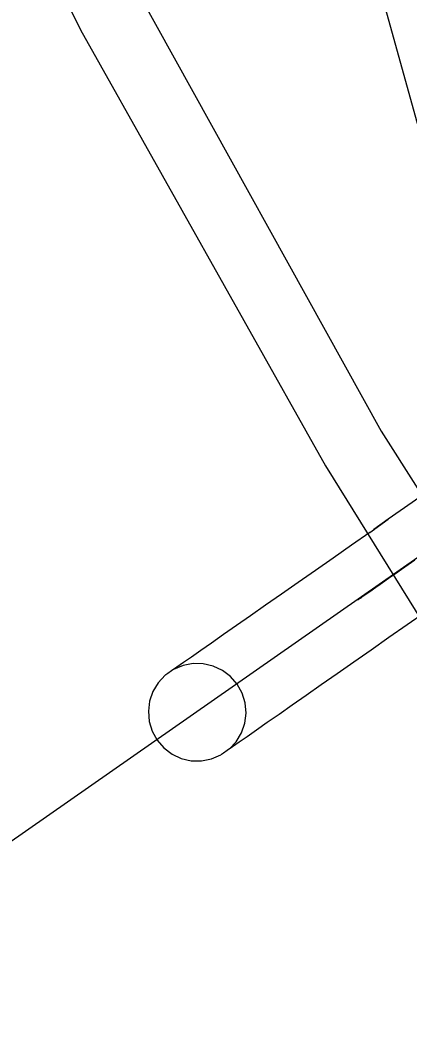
# Model space of a CAD drawing. Extents: x 1312564.2 to 1312581.5, y 1207298.4 to 1207352.6.
# Drawn here: x 1312566.8567 to 1312566.9215, y 1207330.6227 to 1207330.7888 of the extents above; entities that cross this region are included whole.
import ezdxf

# ---------------------------------------------------------------- set-up
doc = ezdxf.new("R2010")
doc.units = 0
for name, color, linetype in [('Level 15', 7, 'Continuous'), ('Level 16', 7, 'Continuous'), ('Level 2', 7, 'Continuous'), ('Level 22', 7, 'Continuous'), ('Level 3', 7, 'Continuous')]:
    doc.layers.add(name, color=color, linetype=linetype)

msp = doc.modelspace()

# ---------------------------------------------------------------- linework, layer by layer
at = {"layer": 'Level 15'}
msp.add_lwpolyline([(1312567.28603, 1207330.95306), (1312567.28451, 1207330.95201), (1312567.28412, 1207330.95173), (1312567.24172, 1207330.92211), (1312567.24172, 1207330.92211), (1312567.24018, 1207330.92104), (1312567.23867, 1207330.91998), (1312567.2372, 1207330.91895), (1312567.23577, 1207330.91795), (1312567.23438, 1207330.91698), (1312567.23305, 1207330.91605), (1312567.23305, 1207330.91605), (1312566.81325, 1207330.62277)], dxfattribs=at)
at = {"layer": 'Level 16'}
for points in [[(1312566.77596, 1207331.02266), (1312566.80572, 1207330.94388), (1312566.83945, 1207330.86831), (1312566.87616, 1207330.79379), (1312566.91683, 1207330.72034), (1312566.96147, 1207330.65009), (1312567.00809, 1207330.58196), (1312567.05769, 1207330.51703), (1312567.11126, 1207330.45422), (1312567.16681, 1207330.39461), (1312567.22534, 1207330.33819), (1312567.28586, 1207330.28391), (1312567.34934, 1207330.23388), (1312567.41482, 1207330.18704), (1312567.48227, 1207330.14339), (1312567.55171, 1207330.10294), (1312567.62314, 1207330.06675)], [(1312566.7653, 1207331.01885), (1312566.79514, 1207330.93986), (1312566.82897, 1207330.86299), (1312566.86677, 1207330.78719), (1312566.90756, 1207330.7146), (1312566.95134, 1207330.64414), (1312566.99909, 1207330.57581), (1312567.04982, 1207330.50964), (1312567.10255, 1207330.44665), (1312567.15928, 1207330.38578), (1312567.21797, 1207330.32921), (1312567.27866, 1207330.27475), (1312567.34236, 1207330.22456), (1312567.40902, 1207330.17652), (1312567.47671, 1207330.13272), (1312567.54738, 1207330.0932), (1312567.61889, 1207330.05697)]]:
    msp.add_lwpolyline(points, dxfattribs=at)
at = {"layer": 'Level 2'}
for points in [[(1312566.92245, 1207330.6989), (1312566.9213, 1207330.6981), (1312566.92022, 1207330.69734), (1312566.91921, 1207330.69664), (1312566.91827, 1207330.69598), (1312566.91741, 1207330.69538), (1312566.91663, 1207330.69484), (1312566.91593, 1207330.69435), (1312566.91531, 1207330.69391), (1312566.91477, 1207330.69353), (1312566.9143, 1207330.69321), (1312566.91393, 1207330.69295), (1312566.91363, 1207330.69274), (1312566.91342, 1207330.69259), (1312566.91329, 1207330.6925), (1312566.91325, 1207330.69247), (1312566.91325, 1207330.69247)], [(1312566.91325, 1207330.69247), (1312566.91322, 1207330.69245), (1312566.91305, 1207330.69234), (1312566.91297, 1207330.69228), (1312566.91296, 1207330.69227), (1312566.91296, 1207330.69227)], [(1312566.91325, 1207330.69247), (1312566.91325, 1207330.69247), (1312566.91325, 1207330.69247)]]:
    msp.add_lwpolyline(points, dxfattribs=at)
at = {"layer": 'Level 22'}
for p, q in [((1312566.9678, 1207330.74049), (1312566.91798, 1207330.70569)), ((1312566.91492, 1207330.7035), (1312566.91798, 1207330.70569)), ((1312566.91798, 1207330.70569), (1312566.91562, 1207330.70399)), ((1312566.91798, 1207330.70569), (1312566.91798, 1207330.70569)), ((1312566.91798, 1207330.70569), (1312566.91798, 1207330.70569)), ((1312566.91492, 1207330.7035), (1312566.91493, 1207330.7035))]:
    msp.add_line(p, q, dxfattribs=at)
for points in [[(1312566.91798, 1207330.70569), (1312566.91798, 1207330.70569), (1312566.91798, 1207330.70569)], [(1312566.91493, 1207330.7035), (1312566.91571, 1207330.70405), (1312566.91571, 1207330.70405)], [(1312566.91492, 1207330.7035), (1312566.91186, 1207330.70136), (1312566.90884, 1207330.69925), (1312566.90588, 1207330.69719), (1312566.90301, 1207330.69518), (1312566.90024, 1207330.69324), (1312566.89759, 1207330.69139), (1312566.89509, 1207330.68964), (1312566.89274, 1207330.688), (1312566.89057, 1207330.68649), (1312566.88858, 1207330.6851), (1312566.88681, 1207330.68386), (1312566.88524, 1207330.68276), (1312566.8839, 1207330.68183), (1312566.8828, 1207330.68106), (1312566.88194, 1207330.68046), (1312566.88134, 1207330.68004), (1312566.88098, 1207330.67979), (1312566.88088, 1207330.67972), (1312566.87972, 1207330.67848), (1312566.87884, 1207330.67702), (1312566.87829, 1207330.67541), (1312566.87808, 1207330.67373), (1312566.87823, 1207330.67203), (1312566.87872, 1207330.67041), (1312566.87954, 1207330.66892), (1312566.88066, 1207330.66763), (1312566.88201, 1207330.66661), (1312566.88355, 1207330.66589), (1312566.88521, 1207330.6655), (1312566.88691, 1207330.66547), (1312566.88858, 1207330.6658), (1312566.89015, 1207330.66646)], [(1312566.92419, 1207330.69024), (1312566.92419, 1207330.69024), (1312566.92113, 1207330.6881), (1312566.91811, 1207330.68599), (1312566.91515, 1207330.68392), (1312566.91227, 1207330.68192), (1312566.9095, 1207330.67998), (1312566.90686, 1207330.67813), (1312566.90435, 1207330.67638), (1312566.902, 1207330.67474), (1312566.89983, 1207330.67322), (1312566.89785, 1207330.67184), (1312566.89607, 1207330.6706), (1312566.89451, 1207330.6695), (1312566.89317, 1207330.66857), (1312566.89207, 1207330.6678), (1312566.89121, 1207330.6672), (1312566.8906, 1207330.66678), (1312566.89024, 1207330.66653), (1312566.89015, 1207330.66646)], [(1312566.89154, 1207330.66743), (1312566.8927, 1207330.66867), (1312566.89358, 1207330.67013), (1312566.89413, 1207330.67174), (1312566.89434, 1207330.67342), (1312566.8942, 1207330.67512), (1312566.8937, 1207330.67674), (1312566.89288, 1207330.67823), (1312566.89176, 1207330.67952), (1312566.89041, 1207330.68054), (1312566.88887, 1207330.68126), (1312566.88721, 1207330.68165), (1312566.88551, 1207330.68168), (1312566.88384, 1207330.68135), (1312566.88228, 1207330.68069)]]:
    msp.add_lwpolyline(points, dxfattribs=at)
at = {"layer": 'Level 3'}
msp.add_line((1312566.93959, 1207330.71084), (1312566.68263, 1207331.64325), dxfattribs=at)

doc.saveas('drawing.dxf')
